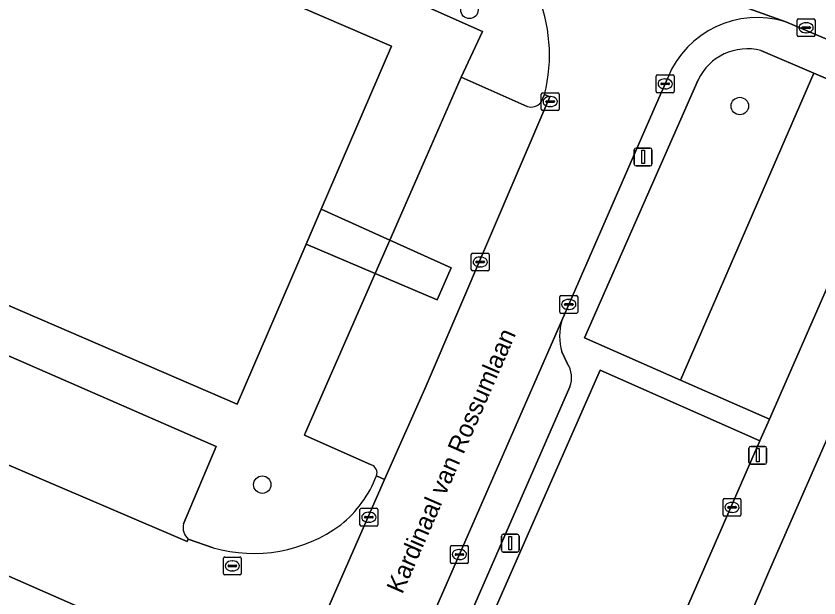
# Model space of a CAD drawing. Extents: x 162803 to 163818, y 381639 to 382475.
# Drawn here: x 163477.02 to 163522.01, y 381929.36 to 381962 of the extents above; entities that cross this region are included whole.
import ezdxf

# ---------------------------------------------------------------- set-up
doc = ezdxf.new("R2010")
doc.units = 0
for name, color, linetype in [('IMGEO_Boom', 7, 'Continuous'), ('IMGEO_Erf', 7, 'Continuous'), ('IMGEO_Groenvoorziening', 7, 'Continuous'), ('IMGEO_Kolk', 7, 'Continuous'), ('IMGEO_Lichtmast', 7, 'Continuous'), ('IMGEO_Openbare_ruimte_label', 7, 'Continuous'), ('IMGEO_Pand', 7, 'Continuous'), ('IMGEO_Parkeervlak_open', 7, 'Continuous'), ('IMGEO_Rijbaan_lokaal_open', 7, 'Continuous'), ('IMGEO_Voetpad_gesloten', 7, 'Continuous'), ('IMGEO_Voetpad_open', 7, 'Continuous')]:
    doc.layers.add(name, color=color, linetype=linetype)

msp = doc.modelspace()

# ---------------------------------------------------------------- linework, layer by layer
at = {"layer": 'IMGEO_Boom'}
for centre in [(163502.424, 381962.346), (163517.576, 381956.952), (163490.814, 381935.72)]:
    msp.add_circle(centre, 0.489, dxfattribs=at)
at = {"layer": 'IMGEO_Erf'}
msp.add_lwpolyline([(163522.883, 381929.076), (163525.272, 381934.58), (163527.661, 381940.085), (163530.049, 381945.589), (163532.317, 381950.815), (163532.027, 381950.96), (163532.188, 381951.317), (163532.476, 381951.193), (163533.617, 381953.811), (163533.603, 381953.817), (163529.964, 381955.392), (163519.243, 381930.932), (163500, 381886.09)], dxfattribs=at)
at = {"layer": 'IMGEO_Groenvoorziening'}
for points in [[(163521.73, 381958.798), (163518.758, 381960.067)], [(163515.238, 381958.429), (163508.871, 381943.948), (163514.25, 381941.575), (163521.73, 381958.798)]]:
    msp.add_lwpolyline(points, dxfattribs=at)
for points in [[(163526.779, 381956.619), (163521.73, 381958.798), (163514.25, 381941.575), (163519.238, 381939.395)], [(163518.696, 381938.177), (163509.756, 381942.135), (163500.592, 381921.31), (163509.58, 381917.268)]]:
    msp.add_lwpolyline(points, close=True, dxfattribs=at)
msp.add_arc((163518.002, 381957.09), 3.071, 75.7508, 154.1581, dxfattribs=at)
at = {"layer": 'IMGEO_Kolk'}
for p, q in [((163520.791, 381960.918), (163520.791, 381961.77)), ((163520.866, 381961.844), (163521.718, 381961.844)), ((163521.279, 381961.624), (163521.304, 381961.624)), ((163521.792, 381961.77), (163521.792, 381960.918)), ((163521.05, 381961.338), (163521.05, 381961.35)), ((163521.488, 381961.301), (163521.09, 381961.301)), ((163521.093, 381961.387), (163521.491, 381961.387)), ((163521.302, 381961.064), (163521.277, 381961.064)), ((163521.534, 381961.35), (163521.534, 381961.338)), ((163521.718, 381960.844), (163520.866, 381960.844)), ((163512.893, 381957.771), (163512.893, 381958.623)), ((163512.968, 381958.697), (163513.82, 381958.697)), ((163513.381, 381958.477), (163513.406, 381958.477)), ((163513.894, 381958.623), (163513.894, 381957.771)), ((163513.152, 381958.191), (163513.152, 381958.203)), ((163513.59, 381958.154), (163513.192, 381958.154)), ((163513.195, 381958.24), (163513.593, 381958.24)), ((163513.404, 381957.917), (163513.379, 381957.917)), ((163513.636, 381958.203), (163513.636, 381958.191)), ((163506.451, 381956.775), (163506.451, 381957.627)), ((163506.526, 381957.701), (163507.378, 381957.701)), ((163506.939, 381957.481), (163506.964, 381957.481)), ((163507.452, 381957.627), (163507.452, 381956.775)), ((163513.82, 381957.697), (163512.968, 381957.697)), ((163506.71, 381957.195), (163506.71, 381957.207)), ((163507.148, 381957.158), (163506.75, 381957.158)), ((163506.753, 381957.244), (163507.151, 381957.244)), ((163507.194, 381957.207), (163507.194, 381957.195)), ((163507.378, 381956.701), (163506.526, 381956.701)), ((163506.962, 381956.921), (163506.937, 381956.921)), ((163502.529, 381947.78), (163502.529, 381948.632)), ((163502.604, 381948.706), (163503.456, 381948.706)), ((163503.017, 381948.486), (163503.042, 381948.486)), ((163503.53, 381948.632), (163503.53, 381947.78)), ((163502.788, 381948.2), (163502.788, 381948.212)), ((163503.226, 381948.163), (163502.828, 381948.163)), ((163502.831, 381948.249), (163503.229, 381948.249)), ((163503.272, 381948.212), (163503.272, 381948.2)), ((163503.456, 381947.706), (163502.604, 381947.706)), ((163503.04, 381947.926), (163503.015, 381947.926)), ((163507.49, 381945.4), (163507.49, 381946.252)), ((163507.565, 381946.326), (163508.417, 381946.326)), ((163508.491, 381946.252), (163508.491, 381945.4)), ((163507.749, 381945.82), (163507.749, 381945.832)), ((163508.187, 381945.783), (163507.789, 381945.783)), ((163507.792, 381945.869), (163508.19, 381945.869)), ((163507.978, 381946.106), (163508.003, 381946.106)), ((163508.233, 381945.832), (163508.233, 381945.82)), ((163508.417, 381945.326), (163507.565, 381945.326)), ((163508.001, 381945.546), (163507.976, 381945.546)), ((163516.641, 381934.02), (163516.641, 381934.872)), ((163516.716, 381934.946), (163517.568, 381934.946)), ((163517.129, 381934.726), (163517.154, 381934.726)), ((163517.642, 381934.872), (163517.642, 381934.02)), ((163496.288, 381933.467), (163496.288, 381934.319)), ((163496.363, 381934.393), (163497.215, 381934.393)), ((163496.776, 381934.173), (163496.801, 381934.173)), ((163497.289, 381934.319), (163497.289, 381933.467)), ((163516.9, 381934.44), (163516.9, 381934.452)), ((163517.338, 381934.403), (163516.94, 381934.403)), ((163516.943, 381934.489), (163517.341, 381934.489)), ((163517.152, 381934.166), (163517.127, 381934.166)), ((163517.384, 381934.452), (163517.384, 381934.44)), ((163496.547, 381933.887), (163496.547, 381933.899)), ((163496.985, 381933.85), (163496.587, 381933.85)), ((163496.59, 381933.936), (163496.988, 381933.936)), ((163496.799, 381933.613), (163496.774, 381933.613)), ((163497.031, 381933.899), (163497.031, 381933.887)), ((163517.568, 381933.946), (163516.716, 381933.946)), ((163497.215, 381933.393), (163496.363, 381933.393)), ((163501.436, 381932.301), (163502.288, 381932.301)), ((163501.361, 381931.375), (163501.361, 381932.227)), ((163501.62, 381931.795), (163501.62, 381931.807)), ((163501.663, 381931.844), (163502.061, 381931.844)), ((163501.849, 381932.081), (163501.874, 381932.081)), ((163502.104, 381931.807), (163502.104, 381931.795)), ((163502.362, 381932.227), (163502.362, 381931.375)), ((163488.635, 381930.735), (163488.635, 381931.587)), ((163488.71, 381931.661), (163489.562, 381931.661)), ((163489.123, 381931.441), (163489.148, 381931.441)), ((163489.636, 381931.587), (163489.636, 381930.735)), ((163502.058, 381931.758), (163501.66, 381931.758)), ((163501.872, 381931.521), (163501.847, 381931.521)), ((163488.894, 381931.155), (163488.894, 381931.167)), ((163489.332, 381931.118), (163488.934, 381931.118)), ((163488.937, 381931.204), (163489.335, 381931.204)), ((163489.378, 381931.167), (163489.378, 381931.155)), ((163502.288, 381931.301), (163501.436, 381931.301)), ((163489.562, 381930.661), (163488.71, 381930.661)), ((163489.146, 381930.881), (163489.121, 381930.881))]:
    msp.add_line(p, q, dxfattribs=at)
for points in [[(163520.791, 381960.918), (163520.791, 381961.77)], [(163520.866, 381961.844), (163521.718, 381961.844)], [(163521.792, 381961.77), (163521.792, 381960.918)], [(163521.718, 381960.844), (163520.866, 381960.844)], [(163512.893, 381957.771), (163512.893, 381958.623)], [(163512.968, 381958.697), (163513.82, 381958.697)], [(163513.894, 381958.623), (163513.894, 381957.771)], [(163506.451, 381956.775), (163506.451, 381957.627)], [(163506.526, 381957.701), (163507.378, 381957.701)], [(163507.452, 381957.627), (163507.452, 381956.775)], [(163513.82, 381957.697), (163512.968, 381957.697)], [(163507.378, 381956.701), (163506.526, 381956.701)], [(163502.529, 381947.78), (163502.529, 381948.632)], [(163502.604, 381948.706), (163503.456, 381948.706)], [(163503.53, 381948.632), (163503.53, 381947.78)], [(163503.456, 381947.706), (163502.604, 381947.706)], [(163507.49, 381945.4), (163507.49, 381946.252)], [(163507.565, 381946.326), (163508.417, 381946.326)], [(163508.491, 381946.252), (163508.491, 381945.4)], [(163508.417, 381945.326), (163507.565, 381945.326)], [(163516.641, 381934.02), (163516.641, 381934.872)], [(163516.716, 381934.946), (163517.568, 381934.946)], [(163517.642, 381934.872), (163517.642, 381934.02)], [(163496.288, 381933.467), (163496.288, 381934.319)], [(163496.363, 381934.393), (163497.215, 381934.393)], [(163497.289, 381934.319), (163497.289, 381933.467)], [(163517.568, 381933.946), (163516.716, 381933.946)], [(163497.215, 381933.393), (163496.363, 381933.393)], [(163501.436, 381932.301), (163502.288, 381932.301)], [(163501.361, 381931.375), (163501.361, 381932.227)], [(163502.362, 381932.227), (163502.362, 381931.375)], [(163488.635, 381930.735), (163488.635, 381931.587)], [(163488.71, 381931.661), (163489.562, 381931.661)], [(163489.636, 381931.587), (163489.636, 381930.735)], [(163502.288, 381931.301), (163501.436, 381931.301)], [(163489.562, 381930.661), (163488.71, 381930.661)]]:
    msp.add_lwpolyline(points, dxfattribs=at)
for centre, radius, start, end in [((163520.868, 381961.768), 0.0765, 91.552, 178.448), ((163520.868, 381961.768), 0.0765, 91.552, 178.448), ((163521.716, 381961.768), 0.0765, 1.552, 88.448), ((163521.716, 381961.768), 0.0765, 1.552, 88.448), ((163521.09, 381961.347), 0.0403, 85.8775, 175.7526), ((163521.087, 381961.337), 0.0366, 178.938, 274.7102), ((163521.491, 381961.344), 0.043, 264.8664, 352.4533), ((163521.495, 381961.349), 0.0386, 1.7309, 96.639), ((163520.868, 381960.92), 0.0765, 181.552, 268.448), ((163520.868, 381960.92), 0.0765, 181.552, 268.448), ((163521.716, 381960.92), 0.0765, 271.552, 358.448), ((163521.716, 381960.92), 0.0765, 271.552, 358.448), ((163512.97, 381958.621), 0.0765, 91.552, 178.448), ((163512.97, 381958.621), 0.0765, 91.552, 178.448), ((163513.818, 381958.621), 0.0765, 1.552, 88.448), ((163513.818, 381958.621), 0.0765, 1.552, 88.448), ((163513.192, 381958.2), 0.0403, 85.8775, 175.7526), ((163513.189, 381958.19), 0.0366, 178.938, 274.7102), ((163513.593, 381958.197), 0.043, 264.8664, 352.4533), ((163513.597, 381958.202), 0.0386, 1.7309, 96.639), ((163506.528, 381957.625), 0.0765, 91.552, 178.448), ((163506.528, 381957.625), 0.0765, 91.552, 178.448), ((163507.376, 381957.625), 0.0765, 1.552, 88.448), ((163507.376, 381957.625), 0.0765, 1.552, 88.448), ((163512.97, 381957.773), 0.0765, 181.552, 268.448), ((163512.97, 381957.773), 0.0765, 181.552, 268.448), ((163513.818, 381957.773), 0.0765, 271.552, 358.448), ((163513.818, 381957.773), 0.0765, 271.552, 358.448), ((163506.75, 381957.204), 0.0403, 85.8775, 175.7526), ((163506.747, 381957.194), 0.0366, 178.938, 274.7102), ((163507.151, 381957.201), 0.043, 264.8664, 352.4533), ((163507.155, 381957.206), 0.0386, 1.7309, 96.639), ((163506.528, 381956.777), 0.0765, 181.552, 268.448), ((163506.528, 381956.777), 0.0765, 181.552, 268.448), ((163507.376, 381956.777), 0.0765, 271.552, 358.448), ((163507.376, 381956.777), 0.0765, 271.552, 358.448), ((163502.606, 381948.63), 0.0765, 91.552, 178.448), ((163502.606, 381948.63), 0.0765, 91.552, 178.448), ((163503.454, 381948.63), 0.0765, 1.552, 88.448), ((163503.454, 381948.63), 0.0765, 1.552, 88.448), ((163502.828, 381948.209), 0.0403, 85.8775, 175.7526), ((163502.825, 381948.199), 0.0366, 178.938, 274.7102), ((163503.229, 381948.206), 0.043, 264.8664, 352.4533), ((163503.233, 381948.211), 0.0386, 1.7309, 96.639), ((163502.606, 381947.782), 0.0765, 181.552, 268.448), ((163502.606, 381947.782), 0.0765, 181.552, 268.448), ((163503.454, 381947.782), 0.0765, 271.552, 358.448), ((163503.454, 381947.782), 0.0765, 271.552, 358.448), ((163507.567, 381946.25), 0.0765, 91.552, 178.448), ((163507.567, 381946.25), 0.0765, 91.552, 178.448), ((163508.415, 381946.25), 0.0765, 1.552, 88.448), ((163508.415, 381946.25), 0.0765, 1.552, 88.448), ((163507.789, 381945.829), 0.0403, 85.8775, 175.7526), ((163507.786, 381945.819), 0.0366, 178.938, 274.7102), ((163508.19, 381945.826), 0.043, 264.8664, 352.4533), ((163508.194, 381945.831), 0.0386, 1.7309, 96.639), ((163507.567, 381945.402), 0.0765, 181.552, 268.448), ((163507.567, 381945.402), 0.0765, 181.552, 268.448), ((163508.415, 381945.402), 0.0765, 271.552, 358.448), ((163508.415, 381945.402), 0.0765, 271.552, 358.448), ((163516.718, 381934.87), 0.0765, 91.552, 178.448), ((163516.718, 381934.87), 0.0765, 91.552, 178.448), ((163517.566, 381934.87), 0.0765, 1.552, 88.448), ((163517.566, 381934.87), 0.0765, 1.552, 88.448), ((163496.365, 381934.317), 0.0765, 91.552, 178.448), ((163496.365, 381934.317), 0.0765, 91.552, 178.448), ((163497.213, 381934.317), 0.0765, 1.552, 88.448), ((163497.213, 381934.317), 0.0765, 1.552, 88.448), ((163516.94, 381934.449), 0.0403, 85.8775, 175.7526), ((163516.937, 381934.439), 0.0366, 178.938, 274.7102), ((163517.341, 381934.446), 0.043, 264.8664, 352.4533), ((163517.345, 381934.451), 0.0386, 1.7309, 96.639), ((163496.587, 381933.896), 0.0403, 85.8775, 175.7526), ((163496.584, 381933.886), 0.0366, 178.938, 274.7102), ((163496.988, 381933.893), 0.043, 264.8664, 352.4533), ((163496.992, 381933.898), 0.0386, 1.7309, 96.639), ((163516.718, 381934.022), 0.0765, 181.552, 268.448), ((163516.718, 381934.022), 0.0765, 181.552, 268.448), ((163517.566, 381934.022), 0.0765, 271.552, 358.448), ((163517.566, 381934.022), 0.0765, 271.552, 358.448), ((163496.365, 381933.469), 0.0765, 181.552, 268.448), ((163496.365, 381933.469), 0.0765, 181.552, 268.448), ((163497.213, 381933.469), 0.0765, 271.552, 358.448), ((163497.213, 381933.469), 0.0765, 271.552, 358.448), ((163501.438, 381932.225), 0.0765, 91.552, 178.448), ((163501.438, 381932.225), 0.0765, 91.552, 178.448), ((163502.286, 381932.225), 0.0765, 1.552, 88.448), ((163502.286, 381932.225), 0.0765, 1.552, 88.448), ((163501.66, 381931.804), 0.0403, 85.8775, 175.7526), ((163502.065, 381931.806), 0.0386, 1.7309, 96.639), ((163488.712, 381931.585), 0.0765, 91.552, 178.448), ((163488.712, 381931.585), 0.0765, 91.552, 178.448), ((163489.56, 381931.585), 0.0765, 1.552, 88.448), ((163489.56, 381931.585), 0.0765, 1.552, 88.448), ((163501.438, 381931.377), 0.0765, 181.552, 268.448), ((163501.438, 381931.377), 0.0765, 181.552, 268.448), ((163501.657, 381931.794), 0.0366, 178.938, 274.7102), ((163502.061, 381931.801), 0.043, 264.8664, 352.4533), ((163502.286, 381931.377), 0.0765, 271.552, 358.448), ((163502.286, 381931.377), 0.0765, 271.552, 358.448), ((163488.934, 381931.164), 0.0403, 85.8775, 175.7526), ((163488.931, 381931.154), 0.0366, 178.938, 274.7102), ((163489.335, 381931.161), 0.043, 264.8664, 352.4533), ((163489.339, 381931.166), 0.0386, 1.7309, 96.639), ((163488.712, 381930.737), 0.0765, 181.552, 268.448), ((163488.712, 381930.737), 0.0765, 181.552, 268.448), ((163489.56, 381930.737), 0.0765, 271.552, 358.448), ((163489.56, 381930.737), 0.0765, 271.552, 358.448)]:
    msp.add_arc(centre, radius, start, end, dxfattribs=at)
for centre, major_axis, ratio, start_param, end_param in [((163521.278, 381961.344), (-0.387, 0.002), 0.722429, 4.712389, 7.853982), ((163521.303, 381961.344), (-0.39, 0.002), 0.717154, 1.570796, 4.712389), ((163513.38, 381958.197), (-0.387, 0.002), 0.722429, 4.712389, 7.853982), ((163513.405, 381958.197), (-0.39, 0.002), 0.717154, 1.570796, 4.712389), ((163506.938, 381957.201), (-0.387, 0.002), 0.722429, 4.712389, 7.853982), ((163506.963, 381957.201), (-0.39, 0.002), 0.717154, 1.570796, 4.712389), ((163503.016, 381948.206), (-0.387, 0.002), 0.722429, 4.712389, 7.853982), ((163503.041, 381948.206), (-0.39, 0.002), 0.717154, 1.570796, 4.712389), ((163507.977, 381945.826), (-0.387, 0.002), 0.722429, 4.712389, 7.853982), ((163508.002, 381945.826), (-0.39, 0.002), 0.717154, 1.570796, 4.712389), ((163517.128, 381934.446), (-0.387, 0.002), 0.722429, 4.712389, 7.853982), ((163517.153, 381934.446), (-0.39, 0.002), 0.717154, 1.570796, 4.712389), ((163496.775, 381933.893), (-0.387, 0.002), 0.722429, 4.712389, 7.853982), ((163496.8, 381933.893), (-0.39, 0.002), 0.717154, 1.570796, 4.712389), ((163501.848, 381931.801), (-0.387, 0.002), 0.722429, 4.712389, 7.853982), ((163501.873, 381931.801), (-0.39, 0.002), 0.717154, 1.570796, 4.712389), ((163489.122, 381931.161), (-0.387, 0.002), 0.722429, 4.712389, 7.853982), ((163489.147, 381931.161), (-0.39, 0.002), 0.717154, 1.570796, 4.712389)]:
    msp.add_ellipse(centre, major_axis=major_axis, ratio=ratio, start_param=start_param, end_param=end_param, dxfattribs=at)
at = {"layer": 'IMGEO_Lichtmast'}
for p, q in [((163511.661, 381953.697), (163511.661, 381954.497)), ((163511.661, 381954.497), (163511.661, 381953.697)), ((163511.761, 381954.597), (163512.551, 381954.597)), ((163512.551, 381954.597), (163511.761, 381954.597)), ((163512.651, 381954.497), (163512.651, 381953.697)), ((163512.651, 381953.697), (163512.651, 381954.497)), ((163512.551, 381953.597), (163511.761, 381953.597)), ((163511.761, 381953.597), (163512.551, 381953.597)), ((163518.086, 381936.966), (163518.086, 381937.766)), ((163518.086, 381937.766), (163518.086, 381936.966)), ((163518.186, 381937.866), (163518.976, 381937.866)), ((163518.976, 381937.866), (163518.186, 381937.866)), ((163519.076, 381937.766), (163519.076, 381936.966)), ((163519.076, 381936.966), (163519.076, 381937.766)), ((163518.976, 381936.866), (163518.186, 381936.866)), ((163518.186, 381936.866), (163518.976, 381936.866)), ((163504.214, 381932.036), (163504.214, 381932.836)), ((163504.214, 381932.836), (163504.214, 381932.036)), ((163504.314, 381932.936), (163505.104, 381932.936)), ((163505.104, 381932.936), (163504.314, 381932.936)), ((163505.204, 381932.836), (163505.204, 381932.036)), ((163505.204, 381932.036), (163505.204, 381932.836)), ((163505.104, 381931.936), (163504.314, 381931.936)), ((163504.314, 381931.936), (163505.104, 381931.936))]:
    msp.add_line(p, q, dxfattribs=at)
for points in [[(163512.081, 381954.472), (163512.231, 381954.472), (163512.231, 381953.722), (163512.081, 381953.722), (163512.081, 381954.472)], [(163518.506, 381937.741), (163518.656, 381937.741), (163518.656, 381936.991), (163518.506, 381936.991), (163518.506, 381937.741)], [(163504.634, 381932.811), (163504.784, 381932.811), (163504.784, 381932.061), (163504.634, 381932.061), (163504.634, 381932.811)]]:
    msp.add_lwpolyline(points, dxfattribs=at)
for centre, start, end in [((163511.761, 381954.497), 90, 180), ((163511.761, 381954.497), 90, 180), ((163512.551, 381954.497), 0, 90), ((163512.551, 381954.497), 360, 90), ((163511.761, 381953.697), 180, 270), ((163511.761, 381953.697), 180, 270), ((163512.551, 381953.697), 270, 0), ((163512.551, 381953.697), 270, 0), ((163518.186, 381937.766), 90, 180), ((163518.186, 381937.766), 90, 180), ((163518.976, 381937.766), 0, 90), ((163518.976, 381937.766), 360, 90), ((163518.186, 381936.966), 180, 270), ((163518.186, 381936.966), 180, 270), ((163518.976, 381936.966), 270, 0), ((163518.976, 381936.966), 270, 0), ((163504.314, 381932.836), 90, 180), ((163504.314, 381932.836), 90, 180), ((163505.104, 381932.836), 0, 90), ((163505.104, 381932.836), 360, 90), ((163504.314, 381932.036), 180, 270), ((163504.314, 381932.036), 180, 270), ((163505.104, 381932.036), 270, 0), ((163505.104, 381932.036), 270, 0)]:
    msp.add_arc(centre, 0.1, start, end, dxfattribs=at)
at = {"layer": 'IMGEO_Pand'}
msp.add_lwpolyline([(163489.4, 381940.238), (163493.268, 381949.204), (163494.116, 381951.17), (163498.056, 381960.301), (163462.079, 381975.823), (163453.423, 381955.76)], close=True, dxfattribs=at)
at = {"layer": 'IMGEO_Parkeervlak_open'}
for points in [[(163505.666, 381956.926), (163501.959, 381958.563), (163500, 381954.086), (163497.966, 381949.437), (163501.408, 381947.887), (163500.616, 381946.081), (163497.143, 381947.557)], [(163497.212, 381936.214), (163497.664, 381936.015), (163500, 381941.254), (163506.931, 381957.471), (163506.631, 381957.599), (163506.428, 381957.142)], [(163486.402, 381933.519), (163488.239, 381937.867), (163454.422, 381952.633)], [(163448.218, 381948.961), (163486.608, 381932.531), (163486.667, 381932.666)], [(163497.143, 381947.557), (163493.242, 381938.641), (163493.176, 381938.489), (163496.921, 381936.835)], [(163507.596, 381944.931), (163500, 381927.548), (163479.083, 381879.633)], [(163507.902, 381942.53), (163507.61, 381943.165)], [(163500, 381922.776), (163508.054, 381941.197)]]:
    msp.add_lwpolyline(points, dxfattribs=at)
for centre, radius, start, end in [((163505.875, 381957.639), 0.743, 253.631, 318.0213), ((163510.634, 381944.072), 3.157, 164.2122, 196.6962), ((163506.688, 381941.716), 1.461, 339.1819, 33.8286), ((163496.768, 381936.385), 0.476, 338.9631, 71.2524), ((163487.239, 381933.311), 0.862, 166.0731, 228.4437)]:
    msp.add_arc(centre, radius, start, end, dxfattribs=at)
at = {"layer": 'IMGEO_Rijbaan_lokaal_open'}
for points in [[(163462.003, 381985.457), (163463.575, 381984.785), (163463.89, 381984.649), (163500, 381969.1), (163502.542, 381967.996), (163520.148, 381961.671), (163530.725, 381957.179), (163543.757, 381951.645), (163545.774, 381956.604), (163522.258, 381966.695), (163521.066, 381967.074), (163511.591, 381969.13), (163499.913, 381974.227)], [(163520.148, 381961.671), (163502.542, 381967.996), (163502.326, 381967.589)], [(163507.596, 381944.931), (163512.84, 381956.932), (163513.538, 381958.542)], [(163506.631, 381957.599), (163506.931, 381957.471), (163500, 381941.254), (163497.664, 381936.015), (163490.346, 381919.3), (163485.434, 381907.955), (163483.908, 381904.429), (163473.773, 381880.987), (163478.759, 381878.905), (163479.083, 381879.633), (163500, 381927.548), (163507.596, 381944.931)], [(163488.068, 381932.177), (163486.667, 381932.666), (163486.608, 381932.531), (163448.218, 381948.961)], [(163436.841, 381948.045), (163443.345, 381945.184), (163444.86, 381944.518), (163448.434, 381942.962), (163487.284, 381925.897)], [(163490.346, 381919.3), (163497.664, 381936.015), (163497.212, 381936.214)]]:
    msp.add_lwpolyline(points, dxfattribs=at)
for centre, radius, start, end in [((163498.007, 381959.805), 8.902, 345.6504, 60.975), ((163518.538, 381956.525), 5.392, 72.6288, 158.0345), ((163491.053, 381938.591), 6.602, 309.105, 338.8974), ((163490.327, 381940.109), 8.248, 254.107, 306.3659)]:
    msp.add_arc(centre, radius, start, end, dxfattribs=at)
at = {"layer": 'IMGEO_Voetpad_gesloten'}
for points in [[(163497.966, 381949.437), (163494.116, 381951.17), (163493.268, 381949.204), (163497.143, 381947.557)], [(163497.143, 381947.557), (163500.616, 381946.081), (163501.408, 381947.887), (163497.966, 381949.437)]]:
    msp.add_lwpolyline(points, close=True, dxfattribs=at)
at = {"layer": 'IMGEO_Voetpad_open'}
for points in [[(163464.75, 381977.752), (163458.714, 381980.451), (163458.188, 381979.241), (163457.59, 381977.865), (163462.079, 381975.823), (163498.056, 381960.301), (163494.116, 381951.17), (163497.966, 381949.437), (163500, 381954.086), (163501.959, 381958.563), (163503.152, 381961.125), (163497.478, 381963.682), (163465.112, 381977.59)], [(163497.478, 381963.682), (163503.152, 381961.125), (163501.959, 381958.563), (163505.666, 381956.926)], [(163518.758, 381960.067), (163521.73, 381958.798), (163526.779, 381956.619), (163529.964, 381955.392), (163530.725, 381957.179), (163520.148, 381961.671)], [(163500.592, 381921.31), (163509.756, 381942.135), (163518.696, 381938.177), (163519.238, 381939.395), (163514.25, 381941.575), (163508.871, 381943.948), (163515.238, 381958.429)], [(163513.538, 381958.542), (163512.84, 381956.932), (163507.596, 381944.931)], [(163496.921, 381936.835), (163493.176, 381938.489), (163493.242, 381938.641), (163497.143, 381947.557), (163493.268, 381949.204), (163489.4, 381940.238), (163453.423, 381955.76), (163448.897, 381957.823), (163448.25, 381956.306), (163447.935, 381955.568), (163454.422, 381952.633), (163488.239, 381937.867), (163486.402, 381933.519)], [(163506.428, 381957.142), (163506.631, 381957.599)], [(163507.61, 381943.165), (163507.902, 381942.53)], [(163508.054, 381941.197), (163500, 381922.776), (163481.976, 381881.552)], [(163486.667, 381932.666), (163488.068, 381932.177)]]:
    msp.add_lwpolyline(points, dxfattribs=at)
for points in [[(163519.243, 381930.932), (163529.964, 381955.392), (163526.779, 381956.619), (163519.238, 381939.395), (163518.696, 381938.177), (163509.58, 381917.268), (163509.055, 381916.119), (163500.151, 381895.498), (163499.637, 381894.321), (163491.219, 381874.762), (163490.613, 381873.486), (163481.149, 381851.558), (163484.337, 381850.044), (163491.67, 381866.92), (163493.933, 381872.081), (163494.424, 381873.214), (163500, 381886.09)], [(163448.434, 381942.962), (163444.86, 381944.518), (163443.345, 381945.184), (163442.096, 381942.431), (163446.469, 381940.527), (163484.415, 381924), (163485.599, 381923.488), (163486.278, 381922.892), (163486.823, 381922.171), (163487.284, 381925.897)]]:
    msp.add_lwpolyline(points, close=True, dxfattribs=at)
for centre, radius, start, end in [((163498.007, 381959.805), 8.902, 345.6504, 60.975), ((163518.538, 381956.525), 5.392, 72.6288, 158.0345), ((163518.002, 381957.09), 3.071, 75.7508, 154.1581), ((163505.875, 381957.639), 0.743, 253.631, 318.0213), ((163510.634, 381944.072), 3.157, 164.2122, 196.6962), ((163506.688, 381941.716), 1.461, 339.1819, 33.8286), ((163496.768, 381936.385), 0.476, 338.9631, 71.2524), ((163491.053, 381938.591), 6.602, 309.105, 338.8974), ((163487.239, 381933.311), 0.862, 166.0731, 228.4437), ((163490.327, 381940.109), 8.248, 254.107, 306.3659)]:
    msp.add_arc(centre, radius, start, end, dxfattribs=at)

# ---------------------------------------------------------------- texts
at = {"layer": 'IMGEO_Openbare_ruimte_label'}
msp.add_text('Kardinaal van Rossumlaan', height=1, rotation=66.41, dxfattribs=at).set_placement((163498.657, 381929.539))

doc.saveas('drawing.dxf')
